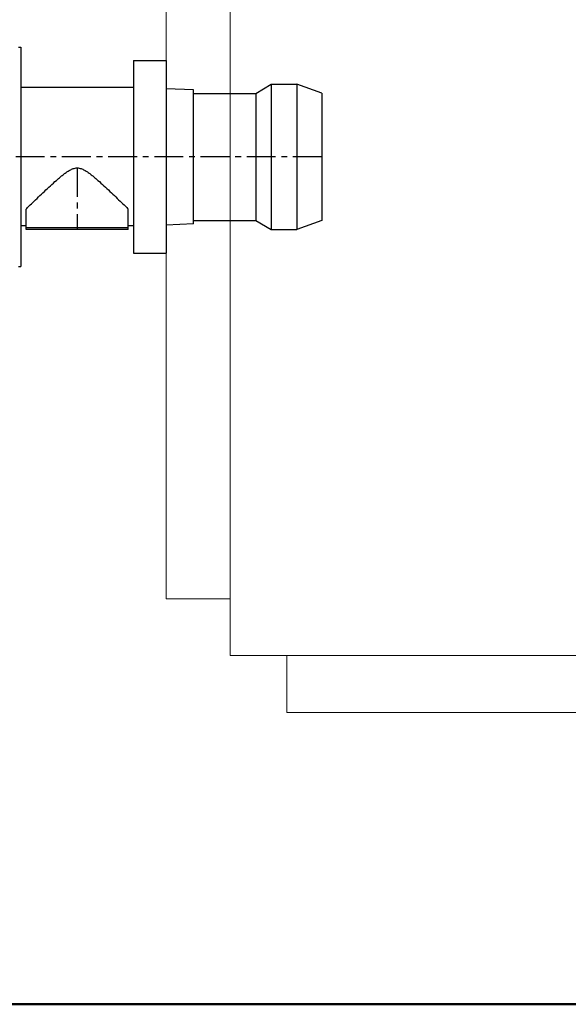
# Model space of a CAD drawing. Header units: metres. Extents: x -54598 to 1827199, y -329446 to -256744.
# Tile 466 of 474: x 299721 to 302133, y -291821 to -287489. Entities that reach past the tile are written whole.
import ezdxf
from ezdxf import colors
from ezdxf.entities.mleader import LeaderData, LeaderLine
from ezdxf.math import Vec2, Vec3

# ---------------------------------------------------------------- set-up
doc = ezdxf.new("R2010")
doc.units = ezdxf.units.M
doc.linetypes.add('MITTE', pattern=[50.8, 31.75, -6.35, 6.35, -6.35])
doc.layers.add('2DH_PLS_К1', color=11, linetype='Continuous', lineweight=50)
doc.layers.add('M-EQPM', color=7, linetype='Continuous', lineweight=20)
doc.styles.add('ISOCPEUR', font='isocpeui.ttf')
doc.styles.get("Standard").update_dxf_attribs({"font": 'arial.ttf'})

# ---------------------------------------------------------------- blocks, each defined once
blk = doc.blocks.new('A$C11bdd88d')
at = {"layer": 'M-EQPM', "color": 7}
for p, q in [((131.57, 50), (131.57, 1356)), ((75.57, 100), (75.57, 1286)), ((75.57, 100), (131.57, 100)), ((131.57, 50), (2017.57, 50)), ((181.57, 0), (181.57, 50)), ((181.57, 0), (1957.57, 0))]:
    blk.add_line(p, q, dxfattribs=at)
blk = doc.blocks.new('A$Cd74f9b14')
at = {"extrusion": (0, 1, 0)}
for p, q in [((190, 120.6), (190, 49.9)), ((192.3, 120.6), (190, 120.6)), ((30, 106), (30, -106)), ((66.1, 106), (30, 106)), ((66.1, 106), (66.1, -106)), ((-141, 70), (-113.5, 80)), ((-113.5, 80), (-113.5, 0)), ((-85.3, 80), (-113.5, 80)), ((-85.3, 80), (-85.3, 0)), ((-68.5, 69.9), (-85.3, 80)), ((66.1, 76.2), (190, 76.2)), ((-141, 70), (-141, 0)), ((-68.5, 69.9), (-68.5, 0)), ((0, 69.9), (-68.5, 69.9)), ((0, 73.6), (30, 74.9)), ((0, 0), (0, 73.6)), ((190, 49.9), (190, -120.6)), ((-141, 0), (-141, -70)), ((-113.5, 0), (-113.5, -80)), ((-85.3, 0), (-85.3, -80)), ((-68.5, 0), (-68.5, -69.9)), ((0, -73.6), (0, 0)), ((71.9, -78), (71.9, -57.3)), ((184.1, -78), (184.1, -57.3)), ((-141, -70), (-113.5, -80)), ((-68.5, -69.9), (-85.3, -80)), ((0, -69.9), (-68.5, -69.9)), ((0, -73.6), (30, -74.9)), ((-85.3, -80), (-113.5, -80)), ((66.1, -75.8), (71.9, -75.8)), ((71.9, -78), (184.1, -78)), ((71.9, -78), (184.1, -78)), ((71.9, -80), (71.9, -78)), ((71.9, -80), (184.1, -80)), ((184.1, -75.8), (190, -75.8)), ((184.1, -80), (184.1, -78)), ((66.1, -106), (30, -106)), ((192.3, -120.6), (190, -120.6))]:
    blk.add_line(p, q, dxfattribs=at)
at = {"color": 1, "linetype": 'MITTE'}
for p, q in [((-141, 0), (244.4, 0)), ((128, -12.1), (128, -80))]:
    blk.add_line(p, q, dxfattribs=at)
blk.add_open_spline([(184.1, -57.3), (183.1, -56.3), (182.1, -55.3), (179.2, -52.4), (177.2, -50.5), (173.1, -46.6), (171, -44.6), (166.8, -40.5), (164.6, -38.4), (160.2, -34.3), (158, -32.2), (153.6, -28.2), (151.4, -26.2), (148.1, -23.4), (147, -22.5), (144.9, -20.7), (143.8, -19.8), (141.6, -18.1), (140.5, -17.3), (138.8, -16.2), (138.3, -15.9), (137.2, -15.2), (136.6, -14.8), (135.4, -14.2), (134.8, -13.9), (133.6, -13.3), (133, -13.1), (131.7, -12.6), (131, -12.5), (129.6, -12.2), (128.8, -12.1), (128, -12.1), (127.2, -12.1), (126.4, -12.2), (125, -12.5), (124.3, -12.6), (123, -13.1), (122.4, -13.3), (121.2, -13.9), (120.6, -14.2), (119.4, -14.8), (118.8, -15.2), (117.7, -15.9), (117.2, -16.2), (115.5, -17.3), (114.4, -18.1), (112.2, -19.8), (111.1, -20.7), (109, -22.5), (107.9, -23.4), (104.6, -26.2), (102.4, -28.2), (98, -32.2), (95.8, -34.3), (91.4, -38.4), (89.2, -40.5), (85, -44.6), (82.9, -46.6), (78.8, -50.5), (76.8, -52.4), (73.9, -55.3), (72.9, -56.3), (71.9, -57.3)], degree=3, knots=[-82.66339, -82.66339, -82.66339, -82.66339, -77.316524, -77.316524, -67.651958, -67.651958, -57.987393, -57.987393, -48.322827, -48.322827, -38.658262, -38.658262, -28.993696, -28.993696, -24.161414, -24.161414, -19.329131, -19.329131, -14.496848, -14.496848, -12.080707, -12.080707, -9.664565, -9.664565, -7.248424, -7.248424, -4.832283, -4.832283, -2.416141, -2.416141, 0, 0, 0, 2.416141, 2.416141, 4.832283, 4.832283, 7.248424, 7.248424, 9.664565, 9.664565, 12.080707, 12.080707, 14.496848, 14.496848, 19.329131, 19.329131, 24.161414, 24.161414, 28.993696, 28.993696, 38.658262, 38.658262, 48.322827, 48.322827, 57.987393, 57.987393, 67.651958, 67.651958, 77.316524, 77.316524, 82.66339, 82.66339, 82.66339, 82.66339])
at = {"flags": 1}
blk.add_attdef('GASDROSSEL', (128, -80), '', height=0.00001, dxfattribs=at)
blk = doc.blocks.new('_Dot')
at = {"color": 0, "linetype": 'ByBlock', "lineweight": -2}
blk.add_line((-0.5, 0), (-1, 0), dxfattribs=at)
at = {"color": 0, "linetype": 'ByBlock', "const_width": 0.5}
blk.add_lwpolyline([(-0.25, 0, 1), (0.25, 0, 1)], format="xyb", close=True, dxfattribs=at)

msp = doc.modelspace()

# ---------------------------------------------------------------- linework, layer by layer
at = {"layer": '2DH_PLS_К1'}
msp.add_line((279424.1, -291820.7), (315057.6, -291820.7), dxfattribs=at)

# ---------------------------------------------------------------- block references
for name, p, xscale, yscale, zscale in [('A$C11bdd88d', (299987.6, -290536.6), 5, 5, 5), ('A$Cd74f9b14', (300485.4, -288093), -4, 4, 4)]:
    msp.add_blockref(name, p, dxfattribs=dict(xscale=xscale, yscale=yscale, zscale=zscale))

# ---------------------------------------------------------------- leaders
at = {"ltscale": 80}
ml = msp.add_multileader_mtext('Standard', dxfattribs=at)
ml.set_content('K2', color=256, style='ISOCPEUR')
ml.set_leader_properties()
ml.set_arrow_properties(name='DOT')
ml.build(insert=Vec2(0, 0))
ml.multileader.update_dxf_attribs({"text_left_attachment_type": 6, "text_right_attachment_type": 6, "dogleg_length": 0.36, "arrow_head_size": 100})
ctx = ml.context
ctx.base_point, ctx.char_height, ctx.arrow_head_size, ctx.landing_gap_size, ctx.plane_origin = Vec3(298706.1, -290592.1), 500, 100, 0, Vec3(338022.7, -290439.7)
ctx.left_attachment, ctx.right_attachment, ctx.text_align_type = 6, 6, 1
notes = []
notes.append((ctx, [(0, (1, 1, 0), (298705.7, -290592.1), (1, 0), 0.36, [(0, [(297866.5, -289304.8)], 0, [])])]))
ctx.mtext.insert, ctx.mtext.width, ctx.mtext.alignment, ctx.mtext.flow_direction = Vec3(299090.7, -289992.1), 4356.386, 2, 5
for ctx, leaders in notes:
    for number, flags, end, landing, length, lines in leaders:
        leader = LeaderData()
        leader.index, (leader.has_last_leader_line, leader.has_dogleg_vector, leader.attachment_direction) = number, flags
        leader.last_leader_point, leader.dogleg_vector, leader.dogleg_length = Vec3(end), Vec3(landing), length
        for number, points, colour, breaks in lines:
            line = LeaderLine()
            line.index, line.vertices, line.color, line.breaks = number, Vec3.list(points), colors.encode_raw_color(colour), breaks
            leader.lines.append(line)
        ctx.leaders.append(leader)

doc.saveas('drawing.dxf')
